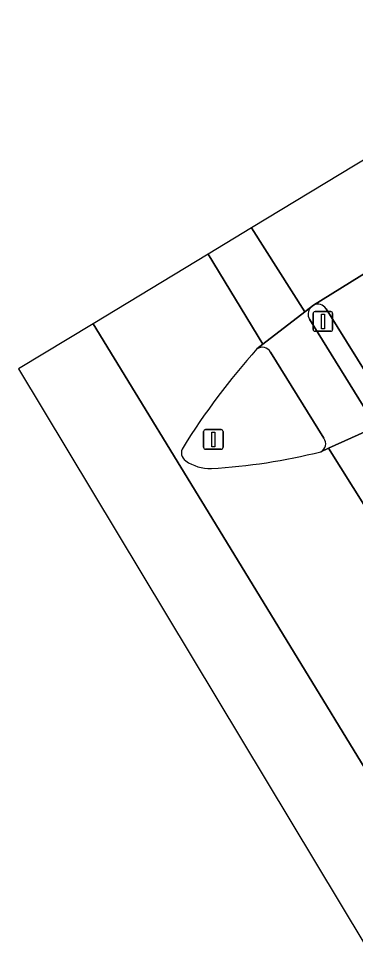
# Model space of a CAD drawing. Extents: x 158835 to 160077, y 386387 to 387778.
# Drawn here: x 158834.53 to 158851.6, y 387188.49 to 387235.46 of the extents above; entities that cross this region are included whole.
import ezdxf

# ---------------------------------------------------------------- set-up
doc = ezdxf.new("R2010")
doc.units = 0
for name, color, linetype in [('IMGEO_Fietspad_gesloten', 7, 'Continuous'), ('IMGEO_Rijbaan_lokaal_gesloten', 7, 'Continuous'), ('IMGEO_Rijbaan_regionaal_gesloten', 7, 'Continuous'), ('IMGEO_Verkeerseiland_gesloten', 7, 'Continuous'), ('IMGEO_Verkeersregelinstallatiepaal', 7, 'Continuous'), ('IMGEO_Voetpad_gesloten', 7, 'Continuous')]:
    doc.layers.add(name, color=color, linetype=linetype)

msp = doc.modelspace()

# ---------------------------------------------------------------- linework, layer by layer
at = {"layer": 'IMGEO_Fietspad_gesloten'}
for points in [[(158844.139, 387223.508), (158844.139, 387223.507), (158846.916, 387218.94), (158849.041, 387220.582), (158846.342, 387224.841), (158846.342, 387224.841), (158844.139, 387223.508)], [(158849.324, 387220.801), (158849.041, 387220.582), (158846.916, 387218.94), (158846.605, 387218.7)], [(158852.438, 387215.104), (158849.272, 387220.217)], [(158847.295, 387218.534), (158850.006, 387214.169)], [(158849.846, 387213.487), (158850.23, 387213.661), (158852.563, 387214.717), (158852.955, 387214.894)], [(158852.563, 387214.717), (158850.23, 387213.661), (158855.774, 387204.825)]]:
    msp.add_lwpolyline(points, dxfattribs=at)
for centre, radius, start, end in [((158849.699, 387220.473), 0.498, 138.8822, 210.9412), ((158846.876, 387218.308), 0.477, 28.3662, 124.5795), ((158849.643, 387213.894), 0.455, 296.4958, 37.0981)]:
    msp.add_arc(centre, radius, start, end, dxfattribs=at)
at = {"layer": 'IMGEO_Rijbaan_lokaal_gesloten'}
msp.add_lwpolyline([(158846.342, 387224.841), (158846.342, 387224.841), (158849.041, 387220.582), (158849.324, 387220.801), (158849.477, 387220.919), (158852.775, 387222.975), (158872.071, 387234.745), (158987.196, 387304.973), (158999.061, 387315.044), (159000, 387315.61), (159012.761, 387323.301), (159049.808, 387345.382), (159069.351, 387356.837), (159080.16, 387363.172), (159086.57, 387366.93), (159099.069, 387374.259), (159098.831, 387374.65), (158983.47, 387307.842), (158916.818, 387267.499)], close=True, dxfattribs=at)
at = {"layer": 'IMGEO_Rijbaan_regionaal_gesloten'}
for points in [[(158844.139, 387223.508), (158838.315, 387219.983), (158844.88, 387209.225), (158856.049, 387190.922), (158859.167, 387192.833), (158857.266, 387196.324), (158857.212, 387196.441), (158855.775, 387199.652)], [(158846.605, 387218.7), (158846.916, 387218.94), (158844.139, 387223.507), (158844.139, 387223.508)], [(158838.315, 387219.983), (158834.527, 387217.69), (158852.084, 387188.493), (158853.231, 387189.196), (158856.049, 387190.922), (158844.88, 387209.225), (158838.315, 387219.983)], [(158855.774, 387204.825), (158850.23, 387213.661), (158849.846, 387213.487)]]:
    msp.add_lwpolyline(points, dxfattribs=at)
for centre, radius, start, end in [((158873.536, 387194.622), 36.125, 138.2009, 148.1107), ((158843.265, 387213.434), 0.485, 145.8509, 237.0928), ((158842.672, 387241.915), 29.319, 273.1831, 284.1633), ((158844.245, 387214.839), 2.199, 235.5493, 271.433)]:
    msp.add_arc(centre, radius, start, end, dxfattribs=at)
at = {"layer": 'IMGEO_Verkeerseiland_gesloten'}
for points in [[(158849.477, 387220.919), (158849.324, 387220.801)], [(158853.287, 387215.627), (158850.117, 387220.744)], [(158849.272, 387220.217), (158852.438, 387215.104)], [(158850.006, 387214.169), (158847.295, 387218.534)]]:
    msp.add_lwpolyline(points, dxfattribs=at)
for centre, radius, start, end in [((158849.699, 387220.473), 0.498, 138.8822, 210.9412), ((158849.698, 387220.471), 0.5, 33.1424, 116.2716), ((158846.876, 387218.308), 0.477, 28.3662, 124.5795), ((158873.536, 387194.622), 36.125, 138.2009, 148.1107), ((158849.643, 387213.894), 0.455, 296.4958, 37.0981), ((158843.265, 387213.434), 0.485, 145.8509, 237.0928), ((158842.672, 387241.915), 29.319, 273.1831, 284.1633), ((158844.245, 387214.839), 2.199, 235.5493, 271.433)]:
    msp.add_arc(centre, radius, start, end, dxfattribs=at)
at = {"layer": 'IMGEO_Verkeersregelinstallatiepaal'}
for p, q in [((158849.457, 387219.697), (158849.457, 387220.497)), ((158849.457, 387220.497), (158849.457, 387219.697)), ((158849.557, 387220.597), (158850.347, 387220.597)), ((158850.347, 387220.597), (158849.557, 387220.597)), ((158850.447, 387220.497), (158850.447, 387219.697)), ((158850.447, 387219.697), (158850.447, 387220.497)), ((158850.347, 387219.597), (158849.557, 387219.597)), ((158849.557, 387219.597), (158850.347, 387219.597)), ((158843.907, 387213.712), (158843.907, 387214.512)), ((158843.907, 387214.512), (158843.907, 387213.712)), ((158844.007, 387214.612), (158844.797, 387214.612)), ((158844.797, 387214.612), (158844.007, 387214.612)), ((158844.897, 387214.512), (158844.897, 387213.712)), ((158844.897, 387213.712), (158844.897, 387214.512)), ((158844.797, 387213.612), (158844.007, 387213.612)), ((158844.007, 387213.612), (158844.797, 387213.612))]:
    msp.add_line(p, q, dxfattribs=at)
for points in [[(158849.877, 387220.472), (158850.027, 387220.472), (158850.027, 387219.722), (158849.877, 387219.722), (158849.877, 387220.472)], [(158844.327, 387214.487), (158844.477, 387214.487), (158844.477, 387213.737), (158844.327, 387213.737), (158844.327, 387214.487)]]:
    msp.add_lwpolyline(points, dxfattribs=at)
for centre, start, end in [((158849.557, 387220.497), 90, 180), ((158849.557, 387220.497), 90, 180), ((158850.347, 387220.497), 0, 90), ((158850.347, 387220.497), 360, 90), ((158849.557, 387219.697), 180, 270), ((158849.557, 387219.697), 180, 270), ((158850.347, 387219.697), 270, 0), ((158850.347, 387219.697), 270, 0), ((158844.007, 387214.512), 90, 180), ((158844.007, 387214.512), 90, 180), ((158844.797, 387214.512), 0, 90), ((158844.797, 387214.512), 360, 90), ((158844.007, 387213.712), 180, 270), ((158844.007, 387213.712), 180, 270), ((158844.797, 387213.712), 270, 0), ((158844.797, 387213.712), 270, 0)]:
    msp.add_arc(centre, 0.1, start, end, dxfattribs=at)
at = {"layer": 'IMGEO_Voetpad_gesloten'}
for points in [[(158852.775, 387222.975), (158849.477, 387220.919)], [(158850.117, 387220.744), (158853.287, 387215.627)]]:
    msp.add_lwpolyline(points, dxfattribs=at)
msp.add_arc((158849.698, 387220.471), 0.5, 33.1424, 116.2716, dxfattribs=at)

doc.saveas('drawing.dxf')
